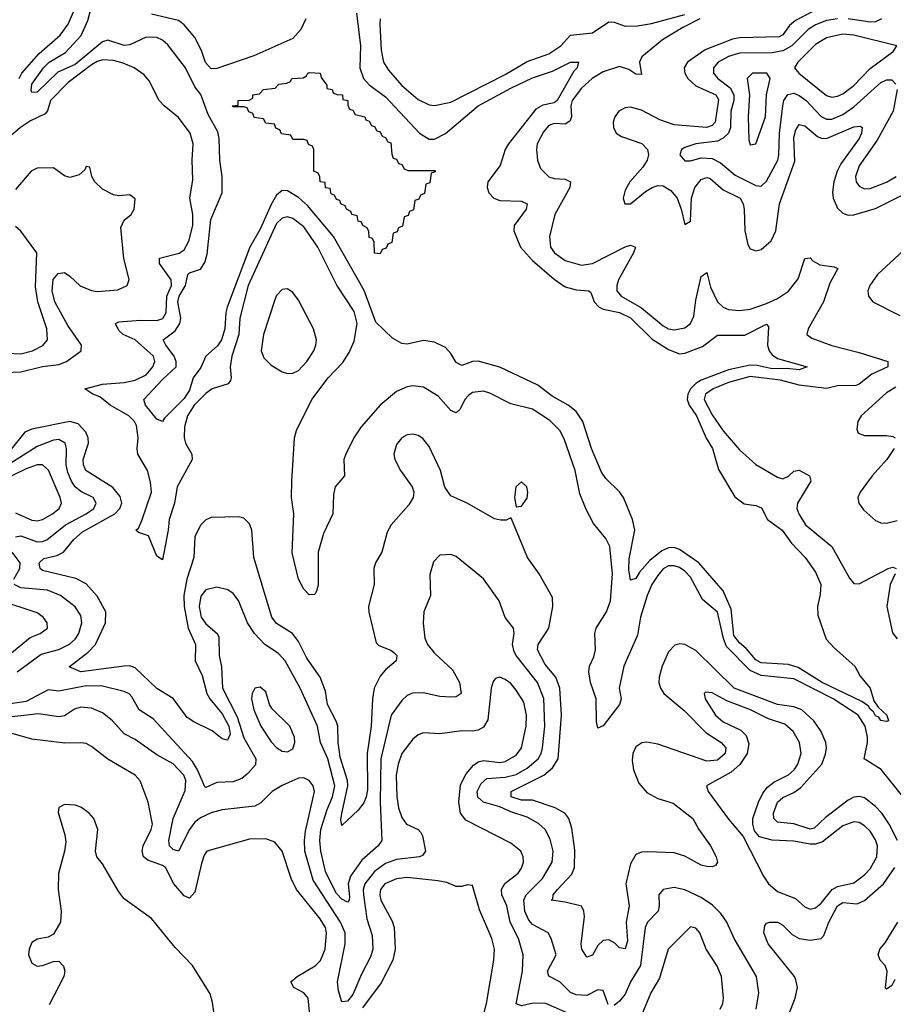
# Model space of a CAD drawing. Header units: inches. Extents: x 1552611 to 1694776, y 811966 to 917215.
# Tile 446 of 549: x 1650566 to 1653775, y 894128 to 897746. Entities that reach past the tile are written whole.
import ezdxf

# ---------------------------------------------------------------- set-up
doc = ezdxf.new("R2010")
doc.units = ezdxf.units.IN
doc.header["$MEASUREMENT"] = 0
doc.layers.add('B6859', color=7, linetype='Continuous')

msp = doc.modelspace()

# ---------------------------------------------------------------- linework, layer by layer
at = {"layer": 'B6859', "color": 5}
for points, elevation in [([(1650563.5, 897530), (1650574.2, 897550), (1650637.9, 897622.1), (1650714.7, 897690), (1650744, 897730), (1650786.6, 897830)], 780), ([(1651803.6, 897770), (1651817.6, 897650), (1651815, 897570), (1651829.2, 897530), (1651850, 897506.7), (1651910, 897463.1), (1652034.8, 897330), (1652070, 897307.8), (1652090, 897307.3), (1652130, 897328.6), (1652250, 897429.3), (1652370, 897495), (1652450, 897532.9), (1652523, 897557), (1652589.7, 897590), (1652619.1, 897590), (1652613.6, 897570), (1652602.1, 897557.9), (1652540.7, 897450), (1652530, 897441.3), (1652487.7, 897432.3), (1652462.4, 897417.6), (1652361.4, 897290), (1652349.6, 897270), (1652331.3, 897210), (1652286.4, 897150), (1652284, 897130), (1652289.6, 897110), (1652308.1, 897090), (1652330, 897082.4), (1652410, 897079.7), (1652430.1, 897070.1), (1652426.4, 897050), (1652382.2, 896990), (1652381.2, 896970), (1652405.7, 896910), (1652450, 896860.9), (1652530, 896792.4), (1652570, 896764.1), (1652610, 896753.4), (1652656.5, 896750), (1652664.2, 896744.2), (1652676.5, 896710), (1652694.4, 896690), (1652710, 896682.9), (1652770, 896670.9), (1652810, 896650.1), (1652890, 896572.8), (1652950, 896533.9), (1652990, 896518), (1653010, 896520.3), (1653074.8, 896545.2), (1653130, 896586.5), (1653230, 896586.6), (1653310, 896627.3), (1653317.2, 896617.2), (1653312.8, 896550), (1653319.1, 896530), (1653330, 896515), (1653350, 896501.5), (1653459.1, 896470), (1653430, 896459.7), (1653384.5, 896464.5), (1653330, 896463.6), (1653275.7, 896475.7), (1653250, 896476.8), (1653170, 896459.7), (1653070, 896421.6), (1653050, 896409.2), (1653030.4, 896389.6), (1653020.8, 896370), (1653018.4, 896350), (1653025.4, 896330), (1653052.3, 896290), (1653088.5, 896208.5), (1653111.7, 896170), (1653133.3, 896093.3), (1653192.8, 895992.8), (1653227.6, 895967.6), (1653270, 895960.8), (1653291.8, 895951.8), (1653313.4, 895910), (1653367.5, 895870), (1653401.9, 895821.9), (1653451.9, 895770), (1653490, 895716.5), (1653509.2, 895670), (1653506.6, 895633.4), (1653496.5, 895590), (1653497.6, 895557.6), (1653529.1, 895470), (1653557.8, 895437.8), (1653633.8, 895370), (1653653.8, 895333.8), (1653690.2, 895290), (1653703.5, 895243.5), (1653720, 895220), (1653751.6, 895190), (1653757.3, 895170), (1653750, 895167.1), (1653730, 895171.3), (1653722.8, 895182.8), (1653710, 895188.1), (1653703, 895203), (1653690, 895211.9), (1653683.8, 895223.8), (1653660.1, 895240.1), (1653514.1, 895310), (1653425.7, 895365.7), (1653390, 895377.1), (1653290, 895383), (1653270, 895394.1), (1653235.1, 895435.1), (1653210, 895455.7), (1653190, 895482.8), (1653179.4, 895579.4), (1653150, 895647.7), (1653060.6, 895750), (1652990, 895799.6), (1652970, 895807.1), (1652950, 895805.7), (1652925.2, 895794.8), (1652881.1, 895758.9), (1652843.6, 895716.4), (1652830, 895692.1), (1652810, 895686), (1652804.3, 895724.3), (1652805.2, 895765.2), (1652825.8, 895870), (1652817.8, 895910), (1652784.8, 895990), (1652770, 896010.8), (1652719.6, 896059.6), (1652703.2, 896083.2), (1652666.7, 896170), (1652635.4, 896270), (1652610, 896306.1), (1652580.9, 896330), (1652522.8, 896362.8), (1652470, 896403.1), (1652329.6, 896469.5), (1652250, 896491.9), (1652229.5, 896490.5), (1652190, 896475), (1652170, 896486.4), (1652150, 896519.4), (1652130, 896541.6), (1652090, 896561.1), (1652050, 896567.9), (1651990, 896553.9), (1651970, 896555.9), (1651935.9, 896575.9), (1651874.4, 896634.4), (1651830.9, 896750.9), (1651718.4, 896950), (1651623.1, 897063.1), (1651590, 897092.5), (1651550, 897117.8), (1651530, 897118.6), (1651510, 897102.1), (1651490, 897067.4), (1651450, 896976.1), (1651410.9, 896910), (1651328.4, 896690), (1651323.1, 896670), (1651319.9, 896610), (1651307.1, 896570), (1651292.3, 896547.7), (1651250, 896509.9), (1651231.3, 896468.7), (1651203.6, 896430), (1651190, 896385.4), (1651170, 896354.4), (1651097.6, 896282.4), (1651090, 896269.4), (1651070, 896278.7), (1651028.3, 896330), (1651022.6, 896350), (1651090, 896424), (1651140.9, 896470), (1651141.2, 896490), (1651133.3, 896510), (1651102.4, 896550), (1651092.8, 896570), (1651136.6, 896603.4), (1651154.5, 896630), (1651158.3, 896650), (1651147.4, 896710), (1651152.3, 896730), (1651174.5, 896770), (1651183.1, 896810), (1651190, 896816.3), (1651230.2, 896829.8), (1651246.5, 896853.5), (1651255.1, 896884.8), (1651267.9, 897012.1), (1651309.3, 897110), (1651309.6, 897170), (1651301.2, 897230), (1651299.4, 897310), (1651293.9, 897333.9), (1651257.9, 897397.9), (1651231.2, 897471.2), (1651210, 897499.7), (1651174.9, 897570), (1651110, 897653.8), (1651091.1, 897671.1), (1651070, 897681.6), (1651030, 897682.1), (1650970, 897654.1), (1650950, 897651.8), (1650890, 897671.8), (1650870, 897665.3), (1650770, 897581.5), (1650706.2, 897553.8), (1650630, 897480.6), (1650610, 897478.4), (1650608, 897488), (1650610.6, 897510), (1650654, 897570), (1650674.5, 897590), (1650734.1, 897625.9), (1650791.3, 897688.7), (1650816.7, 897743.3), (1650828.6, 897790)], 760), ([(1653510, 897792.1), (1653416.7, 897743.3), (1653394.5, 897725.5), (1653370, 897690.4), (1653356.1, 897683.9), (1653210, 897680.2), (1653184.9, 897675.1), (1653083.9, 897636.1), (1653019.3, 897590), (1653007.7, 897570), (1653009.6, 897550), (1653021, 897530), (1653050, 897503.4), (1653123.3, 897470), (1653133.1, 897453.1), (1653120.8, 897370), (1653110, 897357), (1653089.4, 897350.6), (1652970, 897359.7), (1652918.3, 897378.3), (1652850, 897413.9), (1652810, 897424.6), (1652790, 897422.7), (1652766.6, 897410), (1652752.1, 897390), (1652746.3, 897370), (1652747.1, 897350), (1652757.1, 897330), (1652777.4, 897317.4), (1652851.3, 897291.3), (1652873, 897270), (1652876.5, 897250), (1652870.6, 897230), (1652855, 897205), (1652808, 897150), (1652790, 897119.7), (1652782.6, 897090), (1652789.5, 897069.5), (1652810, 897070.2), (1652864.7, 897115.3), (1652890, 897129.7), (1652910, 897136.8), (1652930, 897136), (1652958.5, 897118.5), (1652980.9, 897090), (1652996.5, 897050), (1653010, 896994), (1653030, 897005.5), (1653034.5, 897090), (1653046.4, 897130), (1653070, 897158.9), (1653090, 897166.5), (1653102.4, 897162.4), (1653150, 897120.7), (1653213.4, 897090), (1653224.4, 897070), (1653228.1, 897050), (1653230.5, 896970), (1653240.7, 896920.7), (1653250, 896904.7), (1653260.4, 896900.4), (1653270, 896897.3), (1653290, 896902.4), (1653326.2, 896933.8), (1653343.9, 896970), (1653357.7, 897070), (1653413.6, 897226.4), (1653410, 897313.4), (1653417.8, 897342.2), (1653430, 897361.4), (1653450, 897356.8), (1653497.2, 897317.2), (1653510, 897310.8), (1653530, 897309.4), (1653630, 897352.2), (1653655.4, 897355.4), (1653660.7, 897350), (1653659.1, 897330), (1653650.4, 897310), (1653583.1, 897216.9), (1653569.4, 897190), (1653557.2, 897150), (1653552.6, 897112.6), (1653555.1, 897090), (1653570, 897054), (1653590, 897034.8), (1653610, 897027.7), (1653630, 897028.9), (1653710, 897053), (1653830, 897112.5)], 820), ([(1651616.7, 897750), (1651599, 897710), (1651570, 897677.3), (1651425.8, 897614.1), (1651290, 897566.7), (1651270, 897565.9), (1651248.6, 897588.6), (1651233.4, 897633.4), (1651210, 897680.8), (1651170, 897728.2), (1651150, 897743.4), (1651050, 897766.2)], 740), ([(1651890.1, 897750), (1651888.6, 897730), (1651894.4, 897634.4), (1651903.1, 897590), (1651920.7, 897560.7), (1651970, 897505.1), (1652030, 897453.1), (1652070, 897433.4), (1652090, 897430.6), (1652150, 897443.3), (1652350, 897545.4), (1652430, 897592.8), (1652510, 897621.1), (1652554.4, 897650), (1652590, 897689.1), (1652670, 897697.6), (1652730, 897739), (1652750, 897737.1), (1652790, 897722.5), (1652835.8, 897724.2), (1652887.5, 897732.5), (1653010, 897765.4)], 780), ([(1653064.6, 897750), (1653001.8, 897718.2), (1652927.6, 897672.4), (1652851.8, 897610), (1652843.6, 897590), (1652850, 897544.7), (1652830, 897546.7), (1652803.7, 897563.8), (1652770, 897574.9), (1652710, 897555), (1652669.7, 897530.3), (1652630, 897494.6), (1652596.2, 897450), (1652590.4, 897430), (1652593.4, 897390), (1652586.9, 897373.1), (1652570, 897362.6), (1652530, 897364.7), (1652510, 897357.8), (1652490, 897334), (1652467.6, 897290), (1652464.1, 897270), (1652467.8, 897230), (1652479.1, 897199.1), (1652510, 897169.5), (1652530, 897163.2), (1652570, 897160.5), (1652590.1, 897150), (1652586.7, 897130), (1652532.5, 897030), (1652513, 896950), (1652515.9, 896910), (1652531.1, 896890), (1652570, 896861), (1652630, 896844.3), (1652670, 896850.1), (1652790, 896912), (1652810, 896917.7), (1652828, 896910), (1652821.5, 896890), (1652765.7, 896790), (1652759.5, 896770), (1652760.1, 896750), (1652775.9, 896730), (1652850, 896687.3), (1652930, 896621.6), (1652950, 896610.5), (1652970, 896606.5), (1653010, 896613.8), (1653031, 896630), (1653042.6, 896657.4), (1653050, 896715.8), (1653070, 896802), (1653090, 896817.4), (1653103.5, 896763.5), (1653130, 896708.9), (1653150, 896690.1), (1653170, 896681.4), (1653210, 896677.5), (1653250, 896682.5), (1653310, 896702.8), (1653350, 896721.2), (1653390, 896748.8), (1653426.2, 896793.8), (1653450.9, 896869.1), (1653470, 896871.3), (1653480.2, 896860.2), (1653505.8, 896845.8), (1653558.2, 896838.2), (1653572.1, 896832.1), (1653542.5, 896777.5), (1653519, 896710), (1653462.8, 896610), (1653458, 896590), (1653476.4, 896576.4), (1653550, 896548.8), (1653650, 896523.8), (1653754.9, 896490), (1653755.8, 896470), (1653696.4, 896443.6), (1653650, 896407.1), (1653637.4, 896402.6), (1653570, 896401), (1653530, 896390.8), (1653430, 896403.7), (1653361.3, 896421.3), (1653250, 896435.3), (1653170, 896413.2), (1653113.3, 896390), (1653085.1, 896370), (1653080.3, 896350), (1653110, 896293.8), (1653150, 896235.6), (1653210, 896165.7), (1653270, 896111.6), (1653350, 896064.7), (1653370, 896059), (1653390, 896068.9), (1653410, 896087.4), (1653429.3, 896090.7), (1653467.5, 896070), (1653473.1, 896050), (1653423.3, 895970), (1653420.9, 895950), (1653427.9, 895930), (1653453.2, 895890), (1653550.1, 895810), (1653614.3, 895694.3), (1653630, 895674.4), (1653650, 895672.5), (1653756.2, 895730), (1653773.8, 895733.8), (1653785.5, 895730)], 780), ([(1653570, 897750.2), (1653530, 897743.9), (1653490, 897727.4), (1653462.6, 897710), (1653402.9, 897650), (1653370, 897631.8), (1653330, 897625.1), (1653210, 897623.3), (1653170, 897611.8), (1653131.9, 897590), (1653114.6, 897570), (1653115.4, 897550), (1653131.2, 897530), (1653176.1, 897496.1), (1653189.5, 897470), (1653189.1, 897450), (1653178, 897410), (1653177.4, 897350), (1653170.4, 897330), (1653150, 897310.6), (1653130, 897299.6), (1653050, 897289.8), (1653010, 897277.3), (1652997.4, 897270), (1652991.6, 897250), (1653010, 897227.5), (1653030, 897227.5), (1653070, 897239), (1653110, 897236.9), (1653140.5, 897220.5), (1653194.9, 897174.9), (1653270, 897137.6), (1653290, 897134.2), (1653310, 897152.7), (1653351, 897230), (1653355.4, 897250), (1653357.4, 897330), (1653370.2, 897429.8), (1653373.8, 897450), (1653387.9, 897472.1), (1653410, 897476.1), (1653430, 897468.3), (1653454.8, 897450), (1653510, 897390.1), (1653530, 897380.5), (1653550, 897380.4), (1653590, 897397.9), (1653630, 897426.3), (1653730, 897516), (1653750, 897525.7), (1653770, 897525.5), (1653784.4, 897510)], 840), ([(1653732.4, 897750), (1653710, 897738.4), (1653690, 897737.5), (1653610, 897750.2)], 840), ([(1653810, 894891.4), (1653730.5, 894990.5), (1653668, 895030), (1653680.7, 895090), (1653680.8, 895110), (1653671.8, 895150), (1653645.8, 895190), (1653554.2, 895250), (1653410, 895324.2), (1653290, 895335.6), (1653250, 895354), (1653162.9, 895442.9), (1653151.6, 895471.6), (1653130, 895569.2), (1653075, 895615), (1653030, 895697.5), (1653010, 895719.7), (1652990, 895732.6), (1652970, 895739.5), (1652950, 895738.8), (1652930, 895727.7), (1652910, 895703.6), (1652887.9, 895670), (1652870.7, 895630), (1652846.4, 895550), (1652836.2, 895483.8), (1652785.4, 895370), (1652768.9, 895290), (1652776, 895250), (1652770.1, 895230), (1652710, 895150.7), (1652690, 895142), (1652685.3, 895165.3), (1652684.4, 895250), (1652663, 895310), (1652656.9, 895350), (1652658.9, 895370), (1652675.6, 895404.4), (1652681.5, 895430), (1652679.4, 895490), (1652683.4, 895510), (1652721.6, 895570), (1652736.2, 895610), (1652743.9, 895710), (1652733.5, 895810), (1652719.8, 895839.8), (1652674.2, 895894.2), (1652646.5, 895946.5), (1652623.7, 896003.7), (1652607, 896090), (1652566.4, 896206.4), (1652550, 896237), (1652513.5, 896273.5), (1652450, 896315.2), (1652370, 896334.9), (1652293.6, 896373.6), (1652270, 896380.7), (1652230, 896376.2), (1652214.5, 896365.5), (1652201.4, 896350), (1652184.5, 896315.5), (1652170, 896301.1), (1652150, 896309.8), (1652103.1, 896363.1), (1652050, 896395.8), (1652010, 896400.6), (1651990, 896397), (1651950, 896379.6), (1651889.9, 896330.1), (1651820.6, 896250), (1651794.1, 896210), (1651764.4, 896150), (1651756.9, 896130), (1651759, 896070), (1651724.9, 896030), (1651718.3, 896001.7), (1651716.8, 895930), (1651681.9, 895858.1), (1651662.8, 895790), (1651662.7, 895670), (1651658, 895650), (1651650, 895633.3), (1651630, 895632.8), (1651610, 895653.1), (1651590, 895689.8), (1651567.2, 895787.2), (1651573.5, 895930), (1651565, 895990), (1651565.9, 896050), (1651575.4, 896210), (1651583.4, 896236.6), (1651639.8, 896350), (1651699.2, 896430), (1651753, 896487), (1651777, 896523), (1651794.6, 896565.4), (1651806, 896630), (1651794.5, 896674.5), (1651731.3, 896771.3), (1651661.7, 896910), (1651610, 896985.2), (1651570, 897016.3), (1651550, 897021.3), (1651530, 897016.7), (1651510, 896997.1), (1651405.4, 896770), (1651374.8, 896650), (1651370.9, 896590), (1651345.5, 896510), (1651339, 896470), (1651343.1, 896430), (1651339.9, 896420.1), (1651331.3, 896408.7), (1651273, 896390), (1651250, 896372.6), (1651207.1, 896330), (1651182.9, 896290), (1651171.1, 896250), (1651170.7, 896210), (1651175.5, 896190), (1651197.9, 896150), (1651199.7, 896130), (1651144.4, 896030), (1651134.5, 895970), (1651115.2, 895910), (1651111.6, 895870), (1651090, 895760.7), (1651070, 895774.7), (1651038.7, 895850), (1651002.3, 895862.3), (1650992.8, 895870), (1651002.3, 895877.7), (1651014.4, 895905.6), (1651050.8, 896010), (1651047.1, 896047.1), (1651035.8, 896090), (1651000.4, 896150), (1650997.8, 896170), (1651001.8, 896210), (1650994.9, 896254.9), (1650987.4, 896270), (1650966.6, 896290), (1650898.5, 896330), (1650859.8, 896359.8), (1650834.7, 896370), (1650805.1, 896390), (1650870, 896406.3), (1650950, 896412.5), (1650990, 896421.1), (1651030, 896441.2), (1651055.5, 896470), (1651062.6, 896490), (1651057.1, 896510), (1650990, 896569.9), (1650946.7, 896590), (1650930, 896604), (1650917.4, 896630), (1650930, 896635.7), (1651010, 896641.8), (1651070, 896640.6), (1651091.3, 896648.7), (1651103.6, 896670), (1651107, 896730), (1651123.8, 896770), (1651122.3, 896790), (1651079.3, 896850), (1651079.5, 896870), (1651151.7, 896888.3), (1651170, 896900.5), (1651187.8, 896932.2), (1651202.6, 896990), (1651201.6, 897030), (1651191.4, 897090), (1651201.8, 897158.2), (1651199.7, 897230), (1651203.5, 897290), (1651192.1, 897330), (1651150, 897387.2), (1651096.5, 897430), (1651078.4, 897450), (1651042, 897522), (1651023.8, 897543.8), (1650986, 897570), (1650946.1, 897586.1), (1650910, 897596), (1650870, 897598.5), (1650850, 897593.2), (1650830, 897580.9), (1650743.9, 897516.1), (1650679, 897450), (1650668.3, 897411.7), (1650659, 897401), (1650605.4, 897374.5), (1650569.2, 897350.8), (1650526.6, 897313.4)], 780), ([(1653789.6, 897489.5), (1653774.9, 897410), (1653716.1, 897303.9), (1653650, 897209.8), (1653636.9, 897170), (1653639.5, 897150), (1653650, 897134.2), (1653670, 897125), (1653690, 897126.1), (1653750, 897149.3), (1653786.4, 897170)], 840), ([(1650430, 896446.7), (1650570, 896452.5), (1650650, 896471.5), (1650710, 896478.8), (1650738, 896490), (1650791.9, 896530), (1650792.8, 896550), (1650742.6, 896622.6), (1650695.2, 896710), (1650684.9, 896750), (1650688.4, 896791.6), (1650706.8, 896813.2), (1650730, 896816.8), (1650750, 896804.4), (1650788.7, 896768.7), (1650830, 896751), (1650850, 896747.2), (1650926.5, 896753.5), (1650960.2, 896770), (1650968.1, 896791.9), (1650948.8, 896868.8), (1650937.5, 896982.5), (1650949.9, 897010.1), (1650975.3, 897030), (1650986.9, 897050), (1650990, 897088), (1650970, 897102.9), (1650930, 897098.7), (1650910, 897103), (1650870, 897124.2), (1650841.6, 897150), (1650831.5, 897170), (1650824, 897204), (1650810, 897206.6), (1650805.8, 897194.2), (1650784.1, 897175.9), (1650750, 897166.7), (1650730, 897172.2), (1650690, 897202.3), (1650630, 897200.3), (1650608, 897190), (1650550, 897122.6)], 820), ([(1650490, 896522.6), (1650570, 896518), (1650613.1, 896530), (1650650.8, 896549.2), (1650668, 896570), (1650666.1, 896610), (1650633, 896710), (1650624.4, 896764.4), (1650629, 896890), (1650570, 896969.7), (1650550, 896986)], 840), ([(1653830, 896913.9), (1653717.3, 896810), (1653689.1, 896770), (1653681.8, 896750), (1653684.1, 896730), (1653700.7, 896710), (1653799.4, 896659.4)], 820), ([(1653784.7, 896395.3), (1653750, 896375), (1653657, 896290), (1653645.3, 896270), (1653641.6, 896241.6), (1653646.9, 896226.9), (1653670, 896217.8), (1653750, 896218.5), (1653774.3, 896214.4), (1653781.8, 896210)], 820), ([(1653790.3, 894730), (1653760.6, 894790), (1653733, 894830), (1653710, 894854.2), (1653670, 894886.1), (1653650, 894891.5), (1653630, 894888.6), (1653610, 894877.7), (1653525.9, 894814.1), (1653484.5, 894775.5), (1653470, 894771.4), (1653410, 894790.6), (1653350, 894796.7), (1653337.1, 894810), (1653335.7, 894830), (1653350, 894870), (1653370, 894888.3), (1653410, 894906.4), (1653435.8, 894924.2), (1653513.1, 895010), (1653526.5, 895046.5), (1653529.5, 895070), (1653527.9, 895090), (1653510.8, 895130), (1653483.7, 895170), (1653439, 895210), (1653410, 895220.5), (1653350, 895230), (1653190.9, 895290), (1653050, 895428.3), (1653010, 895449.9), (1652990, 895452.5), (1652972.9, 895447.2), (1652950, 895422.8), (1652926.5, 895370), (1652915.7, 895330), (1652914.6, 895310), (1652919.6, 895290), (1652932.7, 895270), (1653007.3, 895207.3), (1653087.1, 895127.1), (1653142.8, 895090), (1653159.8, 895070), (1653158.1, 895050), (1653130, 895025.3), (1653090, 895020.8), (1652910, 895084.2), (1652870, 895091.1), (1652851.5, 895088.5), (1652830, 895073.6), (1652818.9, 895050), (1652816, 895024), (1652820.4, 894990), (1652840.5, 894940.5), (1652870, 894905.5), (1652910, 894883.8), (1652966.6, 894866.6), (1653039.1, 894810), (1653060.7, 894770), (1653104.4, 894710), (1653124.8, 894670), (1653130.2, 894649.8), (1653121.8, 894638.2), (1653110, 894633.5), (1653090, 894633.6), (1653070, 894639.4), (1653010, 894671.9), (1652970, 894684.6), (1652872, 894688), (1652850, 894686.6), (1652830, 894678.8), (1652810, 894644), (1652792.5, 894570), (1652805.4, 894490), (1652794, 894430), (1652799.5, 894360.5), (1652790, 894330.9), (1652770, 894335), (1652752.9, 894352.9), (1652730, 894364), (1652710, 894362), (1652690, 894344), (1652670, 894307.7), (1652650, 894301), (1652631.6, 894330), (1652628.4, 894350), (1652641.1, 894450), (1652638.5, 894470), (1652630, 894488.1), (1652570, 894503.4), (1652518.4, 894510), (1652524.4, 894515.6), (1652525.9, 894530), (1652541.5, 894550), (1652594.3, 894605.7), (1652604.6, 894630), (1652605.3, 894694.7), (1652594.9, 894774.9), (1652583.9, 894810), (1652568.7, 894830), (1652533.5, 894850), (1652450, 894877.8), (1652410, 894877.4), (1652372, 894890), (1652372.1, 894910), (1652491.4, 894970), (1652523.5, 894996.5), (1652544.2, 895030), (1652556.3, 895190), (1652550.3, 895290), (1652535.5, 895330), (1652496.7, 895376.7), (1652467.8, 895430), (1652470.8, 895450), (1652509.9, 895510), (1652524.5, 895590), (1652523.1, 895623.1), (1652474.5, 895710), (1652431.6, 895770), (1652372.5, 895912.5), (1652370, 895915.3), (1652352.7, 895907.3), (1652333.1, 895906.9), (1652310, 895912), (1652210, 895969), (1652150, 895996.2), (1652127.9, 896027.9), (1652111.5, 896090), (1652070, 896177.4), (1652046.7, 896206.7), (1652030, 896218.3), (1652010, 896223.6), (1651990, 896221.2), (1651970, 896209.3), (1651950, 896184.8), (1651940.5, 896150), (1651944.5, 896130), (1651964.7, 896090), (1652007.3, 896030), (1652014.1, 896010), (1652011.6, 895990), (1651996, 895964), (1651931.2, 895890), (1651916.6, 895863.4), (1651896.3, 895790), (1651873, 895750), (1651866.5, 895730), (1651868.5, 895670), (1651847.1, 895590), (1651848.3, 895568.3), (1651876.2, 895456.2), (1651885.8, 895445.8), (1651929.1, 895429.1), (1651940.1, 895420.1), (1651951, 895410), (1651949.2, 895390), (1651910, 895357.3), (1651890, 895333.2), (1651868.5, 895290), (1651861.7, 895250), (1651857.8, 895150), (1651842.1, 895050), (1651843.7, 894916.3), (1651839.2, 894890), (1651830, 894868.4), (1651810, 894841.7), (1651750, 894785.4), (1651746.1, 894806.1), (1651749.4, 894829.4), (1651771.6, 894930), (1651770.3, 894950), (1651743.7, 895036.3), (1651735.6, 895090), (1651734.8, 895150), (1651730, 895166), (1651697.2, 895230), (1651690, 895278), (1651670.3, 895330), (1651620.4, 895400.4), (1651590, 895460.7), (1651568.4, 895490), (1651510, 895526.8), (1651492.3, 895550), (1651426.1, 895770), (1651418.7, 895870), (1651410, 895893.3), (1651390, 895914.5), (1651370, 895919.3), (1651270, 895916.5), (1651250, 895907.8), (1651230, 895889.1), (1651210, 895846), (1651206.1, 895770), (1651179.7, 895690), (1651169.3, 895630), (1651170, 895590), (1651184.9, 895510), (1651211.8, 895450), (1651210.5, 895390), (1651235.9, 895335.9), (1651253.8, 895270), (1651265.1, 895250), (1651310, 895195.6), (1651334.6, 895150), (1651339.2, 895120.8), (1651330, 895097.9), (1651310, 895103.2), (1651273.1, 895133.1), (1651205.4, 895165.4), (1651181.7, 895181.7), (1651130, 895251.3), (1651070, 895287.8), (1650990, 895364.9), (1650970, 895371.1), (1650950.3, 895370.3), (1650790, 895349.7), (1650748.3, 895368.3), (1650818, 895422), (1650844.3, 895450), (1650881.7, 895530), (1650882.4, 895570), (1650850, 895627.5), (1650810, 895672.6), (1650772.5, 895692.5), (1650650, 895721.5), (1650641.2, 895730), (1650637.5, 895750), (1650654.2, 895765.8), (1650702.4, 895777.6), (1650727, 895790), (1650764.4, 895835.6), (1650796.4, 895863.6), (1650915.9, 895930), (1650934.3, 895950), (1650940.6, 895970), (1650934.5, 895994.5), (1650907.7, 896027.7), (1650808.4, 896090), (1650799.9, 896110), (1650799.6, 896130), (1650818.5, 896190), (1650817.6, 896210), (1650809.4, 896230), (1650781.1, 896261.1), (1650750, 896269.9), (1650610, 896241.8), (1650585.2, 896230), (1650530, 896162.1)], 820), ([(1650550, 895846.2), (1650570, 895849.7), (1650630, 895827.9), (1650650, 895828.4), (1650665.4, 895834.6), (1650733.7, 895890), (1650809.9, 895930), (1650837.9, 895950), (1650847.5, 895970), (1650836.1, 895990), (1650790, 896013), (1650770, 896029), (1650756.2, 896050), (1650742.5, 896082.5), (1650736.9, 896110), (1650737.4, 896170), (1650733.4, 896190), (1650710, 896204), (1650690, 896201.6), (1650630, 896177.8), (1650530, 896114.5)], 840), ([(1653778.3, 896170), (1653751.4, 896130), (1653697.9, 896070), (1653654.3, 896010), (1653645.5, 895990), (1653648.3, 895970), (1653665.5, 895945.5), (1653710, 895905.9), (1653730, 895897.5), (1653750, 895895.5), (1653790, 895905.2)], 820), ([(1650550, 895933.7), (1650610, 895906.5), (1650630, 895904.6), (1650650, 895909.3), (1650686.2, 895930), (1650710.5, 895950), (1650719.9, 895970), (1650714.8, 895990), (1650671.3, 896091.3), (1650650, 896109.9), (1650629.9, 896109.9), (1650590, 896096.1), (1650496.8, 896050)], 860), ([(1652727.4, 894127.4), (1652710, 894178.3), (1652690, 894181.2), (1652650, 894159.9), (1652610, 894162.5), (1652590, 894171.5), (1652549.9, 894209.9), (1652510.5, 894230.5), (1652505, 894250), (1652537.4, 894310), (1652518.8, 894370), (1652507.1, 894390), (1652450, 894420.4), (1652436.3, 894436.3), (1652421.4, 894470), (1652418.5, 894510), (1652426.7, 894530), (1652486.5, 894590), (1652521.7, 894650), (1652526.3, 894690), (1652514.5, 894734.5), (1652496.3, 894770), (1652472.1, 894792.1), (1652430, 894815.6), (1652370, 894834.9), (1652330, 894853.4), (1652270.5, 894870.5), (1652249.1, 894889.1), (1652247.2, 894910), (1652261.3, 894938.8), (1652282.7, 894957.3), (1652350, 894962.1), (1652390, 894972.8), (1652430, 894995.7), (1652470.3, 895030), (1652482.2, 895050), (1652486.7, 895070), (1652494.8, 895150), (1652491, 895251), (1652468, 895310), (1652389.4, 895409.4), (1652383, 895423), (1652376.7, 895450), (1652383.1, 895490), (1652380.5, 895510), (1652350, 895549.6), (1652327.1, 895610), (1652270, 895691.3), (1652170, 895773), (1652150, 895781.3), (1652110, 895778.4), (1652086.2, 895753.8), (1652072.5, 895707.5), (1652074.7, 895630), (1652051.3, 895570), (1652048.7, 895528.7), (1652053.9, 895473.9), (1652064.1, 895450), (1652090, 895418.2), (1652156.6, 895356.6), (1652182, 895310), (1652187.9, 895270), (1652170, 895257.3), (1652150, 895256.1), (1652110, 895258.5), (1652047.7, 895272.3), (1652008.5, 895271.5), (1651990, 895262.2), (1651970, 895243.7), (1651930.1, 895189.9), (1651892.7, 895030), (1651890.4, 894870.4), (1651896.3, 894730), (1651883.2, 894710), (1651822.8, 894657.2), (1651781.1, 894598.9), (1651772.6, 894570), (1651777.3, 894522.7), (1651775.9, 894510), (1651770, 894502.9), (1651750, 894514.4), (1651730, 894535), (1651710, 894572.5), (1651690, 894615.3), (1651672.7, 894690), (1651668.8, 894730), (1651672.8, 894770), (1651695.8, 894844.2), (1651715.7, 894890), (1651723.6, 894930), (1651698.2, 895030), (1651670.7, 895090), (1651660.6, 895150), (1651596.2, 895290), (1651541.4, 895390), (1651517.3, 895417.3), (1651466, 895450), (1651429.1, 895490), (1651403.4, 895530), (1651370, 895611.2), (1651350, 895638), (1651331.1, 895651.1), (1651290, 895660.3), (1651250, 895650.7), (1651231.8, 895628.2), (1651225.1, 895590), (1651233.1, 895550), (1651250, 895525.7), (1651291, 895491), (1651297.6, 895477.6), (1651298.8, 895410), (1651307.5, 895367.5), (1651311.5, 895290), (1651364.4, 895184.4), (1651390, 895107), (1651433.8, 895030), (1651432.2, 895007.8), (1651404.4, 894975.6), (1651382.1, 894957.8), (1651350, 894945.8), (1651290, 894943), (1651250, 894924.5), (1651246.6, 894926.6), (1651219.8, 894990), (1651200.6, 895020.6), (1651056.7, 895176.7), (1651005.4, 895210), (1650978, 895258), (1650968.5, 895268.5), (1650950, 895277.8), (1650870, 895297.5), (1650810, 895298.1), (1650710, 895278.1), (1650670, 895282.9), (1650590, 895240.4), (1650532, 895232)], 840), ([(1650544.3, 895690), (1650566.4, 895730), (1650567.7, 895750), (1650538.7, 895790)], 840), ([(1653781.8, 895710), (1653763.6, 895670), (1653752.2, 895590), (1653772.4, 895492.4), (1653790, 895470.4)], 780), ([(1650556.1, 895350), (1650645.2, 895414.8), (1650710, 895432.1), (1650748.9, 895451.1), (1650769.9, 895470), (1650783.2, 895490), (1650794.2, 895530), (1650790, 895556.9), (1650770, 895588.1), (1650715.5, 895630), (1650668, 895650), (1650570, 895658.8), (1650545.5, 895670)], 840), ([(1650530, 895414.2), (1650604.8, 895475.2), (1650641.3, 895490), (1650668.5, 895510), (1650666.8, 895530), (1650652.5, 895550), (1650630, 895566.6), (1650491.3, 895611.4)], 860), ([(1652610, 894081.3), (1652499.3, 894130), (1652451.9, 894131.9), (1652410, 894122), (1652390, 894129.8), (1652413.6, 894250), (1652415.8, 894310), (1652398.5, 894370), (1652367.3, 894430), (1652355.2, 894490), (1652337.8, 894530), (1652336.3, 894550), (1652347.8, 894572.2), (1652397.3, 894610), (1652410, 894628.1), (1652416.8, 894650), (1652416.2, 894670), (1652407.2, 894690), (1652370, 894719.3), (1652204.5, 894804.5), (1652185.8, 894830), (1652179.8, 894870), (1652186, 894934), (1652205.9, 894974.1), (1652233.2, 895006.8), (1652250, 895018.9), (1652270, 895023.7), (1652330, 895016.1), (1652350, 895020.1), (1652390, 895043.6), (1652409.9, 895070), (1652427.2, 895150), (1652428.5, 895190), (1652418.2, 895238.2), (1652390, 895282.5), (1652370, 895307.1), (1652350, 895321.8), (1652330, 895329.8), (1652314.4, 895325.6), (1652305.4, 895314.6), (1652298.3, 895290), (1652286.4, 895173.6), (1652270, 895146.4), (1652250, 895134.8), (1652230, 895132), (1652190, 895132.2), (1652110, 895122), (1652050, 895125.8), (1652030, 895118.2), (1652010, 895102.4), (1651970.4, 895049.5), (1651956.2, 895010), (1651949.4, 894970), (1651951.7, 894890), (1651957.7, 894850), (1651970, 894814), (1651987.5, 894790), (1652030.1, 894770.1), (1652039.5, 894759.5), (1652046.3, 894746.3), (1652056.6, 894690), (1652045.8, 894674.3), (1652034.9, 894670), (1651950, 894659.9), (1651910, 894644.8), (1651870, 894615.5), (1651834.4, 894570), (1651828.4, 894550), (1651828.8, 894530), (1651841.9, 894441.9), (1651860.7, 894380.7), (1651862.9, 894330), (1651855.4, 894304.6), (1651821.3, 894238.7), (1651790, 894163.9), (1651770, 894139.4), (1651750, 894136.3), (1651737, 894177), (1651734, 894210), (1651761.8, 894350), (1651762.2, 894390), (1651745, 894430), (1651643.7, 894583.7), (1651614.1, 894690), (1651612, 894730), (1651616.5, 894763.5), (1651649.2, 894909.2), (1651643.7, 894930), (1651630, 894950.8), (1651610, 894960.3), (1651590, 894958.8), (1651530, 894932.2), (1651493.8, 894910), (1651451.9, 894868.1), (1651430, 894855.4), (1651310, 894842.1), (1651270, 894831.3), (1651230, 894813.5), (1651210, 894797.2), (1651189.8, 894770.2), (1651150, 894689.9), (1651130, 894696.8), (1651116.3, 894710), (1651114.2, 894730), (1651129.3, 894810.7), (1651173.3, 894913.3), (1651176.1, 894950), (1651168.5, 894970), (1651130, 895011.1), (1651070, 895045), (1650990, 895100.7), (1650950, 895121.5), (1650906.8, 895170), (1650870, 895199), (1650830, 895216.1), (1650790, 895219.4), (1650767.1, 895212.9), (1650730, 895188.3), (1650710, 895183.6), (1650635.6, 895195.6), (1650481.6, 895178.4)], 860), ([(1651633, 894073), (1651625.3, 894150), (1651609.9, 894169.9), (1651573.3, 894190), (1651562.2, 894210), (1651585, 894230), (1651651.2, 894268.8), (1651671.5, 894288.5), (1651688, 894330), (1651693.7, 894390), (1651689.1, 894410), (1651670, 894441.3), (1651583.2, 894550), (1651563.1, 894590), (1651530.8, 894690.8), (1651503, 894723), (1651470, 894735.5), (1651410, 894734.5), (1651253.4, 894690), (1651244, 894676), (1651234.3, 894645.7), (1651210, 894539.7), (1651190, 894517.3), (1651170, 894525.9), (1651132.1, 894570), (1651101.8, 894630), (1651090, 894638.4), (1651036.9, 894656.9), (1651021.1, 894670), (1651015.8, 894690), (1651019.3, 894710), (1651049, 894770), (1651053.6, 894790), (1651037.9, 894870), (1651008.7, 894948.7), (1650989.9, 894969.9), (1650890, 895028.5), (1650830, 895075.7), (1650810, 895085.8), (1650790, 895089.1), (1650732.3, 895087.7), (1650610, 895102.4), (1650530, 895125.2)], 880), ([(1651286.7, 894046.7), (1651274.7, 894134.7), (1651265.5, 894165.5), (1651201.3, 894270), (1651136.8, 894336.8), (1651050, 894443.4), (1650950, 894515.3), (1650930, 894541.6), (1650870, 894644.5), (1650849, 894670), (1650844.5, 894690), (1650852.6, 894770), (1650838.5, 894810), (1650821.3, 894830), (1650790, 894852.2), (1650770, 894859.9), (1650730, 894862.3), (1650709.5, 894850.5), (1650707.4, 894832.6), (1650732.1, 894750), (1650735.3, 894724.7), (1650731.1, 894690), (1650708.1, 894608.1), (1650707.3, 894550), (1650718.8, 894470), (1650715.3, 894430), (1650690, 894386), (1650670, 894374.5), (1650630, 894367), (1650610, 894355.1), (1650600.3, 894330), (1650598.7, 894310), (1650610, 894279.1), (1650630, 894267.6), (1650650, 894270.3), (1650690, 894285.2), (1650710, 894285.7), (1650727.3, 894267.3), (1650732, 894250), (1650728.4, 894230), (1650674.6, 894125.4)], 920), ([(1653374.5, 894045.5), (1653415.1, 894150), (1653422.9, 894190), (1653417.8, 894217.8), (1653412.2, 894230), (1653316.1, 894350), (1653299.4, 894390), (1653303.7, 894416.3), (1653310, 894425.3), (1653321.2, 894430), (1653350, 894430.1), (1653370, 894418.2), (1653403.8, 894383.8), (1653429.7, 894369.7), (1653470, 894363), (1653510.3, 894369.7), (1653519.7, 894380.3), (1653538.4, 894430), (1653570.5, 894489.5), (1653590, 894502), (1653643.2, 894496.8), (1653670, 894509.2), (1653739, 894570), (1653780.8, 894630)], 820), ([(1652260.6, 894050), (1652280.5, 894130), (1652307.9, 894290), (1652309.9, 894330), (1652301.1, 894370), (1652255.4, 894475.4), (1652230, 894563.7), (1652210, 894567.3), (1652190, 894560.5), (1652170, 894561), (1652134.9, 894574.9), (1652101.7, 894581.7), (1651990, 894593.2), (1651950, 894589), (1651907.8, 894570), (1651891.9, 894550), (1651888.8, 894530), (1651893.1, 894510), (1651933.8, 894433.8), (1651941.3, 894410), (1651945.4, 894330), (1651936.6, 894290), (1651893.9, 894206.1), (1651825.3, 894114.7)], 880), ([(1653271.3, 894110), (1653282, 894170), (1653272.8, 894230), (1653191, 894370), (1653163.4, 894430), (1653141.5, 894461.5), (1653111.5, 894491.5), (1653070, 894519.6), (1653010, 894547.9), (1652970, 894557), (1652930.2, 894549.8), (1652913.8, 894530), (1652915.5, 894490), (1652911.9, 894470), (1652871.9, 894430), (1652864.3, 894410), (1652846.3, 894270), (1652810.1, 894210), (1652790, 894164.7), (1652770, 894138.6), (1652750, 894123.7)], 840), ([(1653139.8, 894110), (1653148.9, 894130), (1653151.3, 894150), (1653144.1, 894230), (1653127.6, 894270), (1653088.4, 894330), (1653064.1, 894390), (1653050, 894407.4), (1653030, 894412.7), (1652948.4, 894330), (1652916.1, 894223.9), (1652884.2, 894170), (1652839.3, 894060.7)], 860), ([(1653781.4, 894218.6), (1653770, 894196.4), (1653750, 894182.7), (1653746.7, 894186.7), (1653752.5, 894250), (1653745, 894270), (1653727.2, 894290), (1653719.3, 894310), (1653726.2, 894330), (1653746, 894354), (1653792.2, 894430)], 780)]:
    msp.add_lwpolyline(points, dxfattribs=dict(at, elevation=elevation))
for points, elevation in [([(1653590, 897693.2), (1653530, 897680.1), (1653490, 897655.3), (1653425.3, 897590), (1653412.8, 897570), (1653428.1, 897550), (1653530, 897467.5), (1653550, 897461.6), (1653570, 897465.3), (1653590, 897474.3), (1653630, 897504.6), (1653690, 897566.8), (1653774.5, 897630), (1653789, 897650), (1653630, 897689.6)], 860), ([(1651991.6, 897191.6), (1652092, 897192), (1652092.7, 897187.3), (1652078, 897182), (1652072.7, 897147.3), (1652058, 897142), (1652052.7, 897107.3), (1652038, 897102), (1652032.7, 897087.3), (1652018, 897082), (1652012.7, 897047.3), (1651998, 897042), (1651992.7, 897027.3), (1651978, 897022), (1651972.7, 896987.3), (1651958, 896982), (1651952.7, 896967.3), (1651938, 896962), (1651932.7, 896927.3), (1651918, 896922), (1651912.7, 896907.3), (1651898, 896902), (1651890, 896886), (1651870, 896888), (1651868.7, 896928.7), (1651862, 896942), (1651850, 896946), (1651848.4, 896968.4), (1651842, 896982), (1651826, 896990), (1651822, 897002), (1651810, 897006), (1651806, 897026), (1651786, 897030), (1651782, 897042), (1651766, 897050), (1651762, 897062), (1651746, 897070), (1651742, 897082), (1651730, 897086), (1651722, 897102), (1651710, 897106), (1651706, 897126), (1651690, 897128), (1651688, 897148), (1651669.3, 897150), (1651668.9, 897168.9), (1651662, 897182), (1651646, 897190), (1651646, 897270), (1651642, 897282), (1651627.3, 897287.3), (1651622, 897302), (1651610, 897306), (1651570, 897306), (1651562, 897322), (1651527.3, 897327.3), (1651522, 897342), (1651507.3, 897347.3), (1651502, 897362), (1651470, 897366), (1651462, 897382), (1651427.3, 897387.3), (1651422, 897402), (1651407.3, 897407.3), (1651402, 897422), (1651390, 897426), (1651350, 897426), (1651346, 897430), (1651368, 897432), (1651369, 897450), (1651409.2, 897450.8), (1651422, 897458), (1651422, 897470), (1651446.6, 897473.4), (1651462, 897490), (1651504.7, 897495.3), (1651518, 897510), (1651547.3, 897512.7), (1651560.4, 897519.6), (1651565.2, 897530), (1651606.8, 897533.2), (1651619.3, 897540.7), (1651624, 897550), (1651631.8, 897551.8), (1651670, 897550.5), (1651673.7, 897533.7), (1651694, 897506), (1651694, 897494), (1651714, 897490), (1651718, 897478), (1651731.3, 897471.3), (1651751.3, 897470), (1651752.7, 897452.7), (1651771.3, 897450), (1651772, 897432), (1651778, 897418), (1651790, 897414), (1651798, 897398), (1651834, 897390), (1651838, 897378), (1651850, 897374), (1651858, 897358), (1651870, 897354), (1651878, 897338), (1651890, 897334), (1651898, 897318), (1651910, 897314), (1651918, 897298), (1651930, 897294), (1651932.7, 897252.7), (1651938, 897238), (1651950, 897234), (1651958, 897218), (1651970, 897214), (1651978, 897198)], 740), ([(1653310.3, 897550.3), (1653258.4, 897550), (1653239, 897530), (1653247.3, 897470), (1653242.2, 897390), (1653245, 897305), (1653250, 897286.4), (1653270, 897290.4), (1653306.5, 897390), (1653309.9, 897470.1), (1653323.4, 897530)], 860), ([(1651550, 896757.3), (1651530, 896754.3), (1651510, 896733.2), (1651502.9, 896717.1), (1651461.9, 896590), (1651453.3, 896530), (1651463.3, 896503.3), (1651490, 896476.6), (1651530, 896452.4), (1651550, 896445.6), (1651570, 896447.1), (1651590, 896457.4), (1651620.4, 896490), (1651646, 896530), (1651654.5, 896550), (1651656.4, 896570), (1651644.8, 896610), (1651590, 896715.3), (1651570, 896744.4)], 820), ([(1652410, 896047.6), (1652388.3, 896030), (1652383.2, 895990), (1652390, 895956), (1652410, 895958), (1652430, 895988), (1652432.2, 896010), (1652429.6, 896030)], 820), ([(1651450, 895293.7), (1651430, 895289.6), (1651419.6, 895270), (1651418, 895250), (1651426.7, 895210), (1651451.7, 895150), (1651490, 895092.4), (1651510.3, 895070), (1651530, 895057.7), (1651550, 895055.2), (1651570, 895067.2), (1651576.3, 895090), (1651575, 895110), (1651558.4, 895150), (1651493.8, 895213.8), (1651483.4, 895230), (1651470, 895276.2)], 860), ([(1653085.5, 895274.5), (1653080.5, 895270), (1653084.4, 895250), (1653122.3, 895190), (1653150, 895165.4), (1653215.4, 895135.4), (1653235.2, 895115.2), (1653245.3, 895085.3), (1653238.8, 895050), (1653211.1, 895009), (1653179.5, 894980.5), (1653089.2, 894930.8), (1653095.3, 894910), (1653170, 894807.9), (1653223.8, 894743.8), (1653298.3, 894598.4), (1653317.2, 894570), (1653350, 894542.6), (1653416.7, 894516.7), (1653450, 894486.2), (1653470, 894477.7), (1653490, 894482.4), (1653510, 894498.9), (1653550.6, 894549.4), (1653570, 894561), (1653630, 894573.7), (1653670, 894604), (1653690, 894625.6), (1653714.6, 894670), (1653717.1, 894710), (1653710, 894731.8), (1653690, 894764), (1653670, 894784.1), (1653650, 894795.9), (1653630, 894798.5), (1653590, 894783.2), (1653514.9, 894725.1), (1653490, 894716.1), (1653470, 894715.6), (1653410, 894727.8), (1653330, 894730.3), (1653283.5, 894743.5), (1653265.6, 894765.6), (1653259.2, 894790), (1653259.6, 894810), (1653280.3, 894870), (1653296.6, 894903.4), (1653313.7, 894926.3), (1653336.2, 894943.7), (1653390, 894970.6), (1653411.4, 894990), (1653425.2, 895010), (1653437.2, 895050), (1653430.9, 895090), (1653407.9, 895130), (1653377.3, 895157.3), (1653316.5, 895176.5), (1653250.6, 895210), (1653163.3, 895243.3), (1653110, 895272.2)], 840)]:
    msp.add_lwpolyline(points, close=True, dxfattribs=dict(at, elevation=elevation))

doc.saveas('drawing.dxf')
